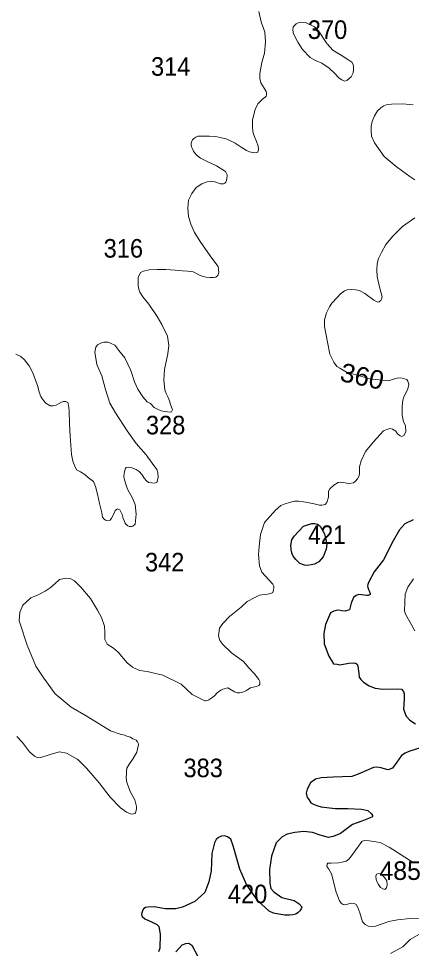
# Model space of a CAD drawing. Extents: x 445.4 to 500, y 8728.7 to 8784.
# Drawn here: x 471.62 to 475, y 8767.97 to 8775.97 of the extents above; entities that cross this region are included whole.
import ezdxf
from ezdxf.enums import TextEntityAlignment as Align

# ---------------------------------------------------------------- set-up
doc = ezdxf.new("R2010")
doc.units = 0
doc.header["$LTSCALE"] = 0.064
doc.layers.add('1', color=7, linetype='Continuous', lineweight=25)
doc.layers.add('2', color=7, linetype='Continuous', lineweight=13)
doc.layers.add('21', color=7, linetype='Continuous')
doc.layers.add('61', color=7, linetype='Continuous')

msp = doc.modelspace()

# ---------------------------------------------------------------- linework, layer by layer
at = {"layer": '1'}
msp.add_lwpolyline([(473.9925, 8771.5162), (474.074, 8771.6016), (474.099, 8771.6121), (474.1293, 8771.62), (474.1464, 8771.6252), (474.1713, 8771.6265), (474.195, 8771.62), (474.216, 8771.6016), (474.2555, 8771.5359), (474.2739, 8771.448), (474.2673, 8771.4046), (474.2436, 8771.339), (474.2068, 8771.2956), (474.1687, 8771.2759), (474.1385, 8771.2681), (474.1069, 8771.2641), (474.0832, 8771.2654), (474.0425, 8771.2812), (474.007, 8771.314), (473.9859, 8771.3442), (473.9754, 8771.3652), (473.9702, 8771.3849), (473.9675, 8771.4073), (473.9649, 8771.4348), (473.9741, 8771.486)], close=True, dxfattribs=at)
for points in [[(475.0178, 8771.6572), (474.9464, 8771.6232), (474.8997, 8771.5698), (474.8457, 8771.4747), (474.7618, 8771.3116), (474.6811, 8771.2103), (474.6327, 8771.1169), (474.6269, 8771.1008), (474.6257, 8771.0882), (474.6269, 8771.0743), (474.6327, 8771.0582), (474.6396, 8771.0455), (474.6464, 8771.0236), (474.6465, 8771.0144), (474.6419, 8771.0098), (474.6315, 8771.0041), (474.6188, 8771.0064), (474.5716, 8771.0102), (474.5463, 8771.0144), (474.5273, 8771.006), (474.504, 8770.9891), (474.485, 8770.9385), (474.4702, 8770.8816), (474.4335, 8770.8716), (474.404, 8770.8737), (474.3765, 8770.88), (474.3554, 8770.8758), (474.3343, 8770.8694), (474.3068, 8770.8547), (474.2625, 8770.7556), (474.2498, 8770.6775), (474.2519, 8770.5889), (474.292, 8770.4835), (474.3322, 8770.4181), (474.3638, 8770.4139), (474.3871, 8770.4097), (474.4642, 8770.4232), (474.5044, 8770.4253), (474.5213, 8770.4232), (474.536, 8770.4148), (474.5399, 8770.3966), (474.5487, 8770.3346), (474.5529, 8770.303), (474.5677, 8770.2819), (474.5888, 8770.2587), (474.6395, 8770.2271), (474.6902, 8770.2081), (474.7578, 8770.1975), (474.8811, 8770.2011), (474.9162, 8770.1996), (474.9331, 8770.1785), (474.9394, 8770.1596), (474.9394, 8770.1132), (474.9352, 8770.0267), (474.9563, 8769.9676), (474.9901, 8769.9328), (475.0365, 8769.9012)], [(475.1062, 8769.7029), (474.9795, 8769.6607)], [(474.9795, 8769.6607), (474.9478, 8769.6481), (474.9183, 8769.627), (474.8781, 8769.57), (474.8401, 8769.5173), (474.8169, 8769.5089), (474.8042, 8769.5047), (474.7916, 8769.5068), (474.7599, 8769.5152), (474.743, 8769.5215), (474.7039, 8769.5279), (474.6754, 8769.5236), (474.5445, 8769.4667), (474.4883, 8769.4465), (474.3278, 8769.4423), (474.2243, 8769.436), (474.1757, 8769.4233), (474.1335, 8769.3917), (474.1039, 8769.3369), (474.0976, 8769.3031), (474.106, 8769.2673), (474.1187, 8769.2483), (474.1377, 8769.2209), (474.1652, 8769.2061), (474.1969, 8769.1934), (474.2264, 8769.185), (474.3447, 8769.1702), (474.4559, 8769.1699), (474.5721, 8769.1657), (474.627, 8769.1531), (474.6586, 8769.1256), (474.6671, 8769.1109), (474.6671, 8769.1024), (474.6608, 8769.0961), (474.5742, 8769.0624), (474.4939, 8769.0349), (474.3931, 8768.956), (474.3276, 8768.9307), (474.2875, 8768.9223), (474.2178, 8768.9413), (474.1523, 8768.9645), (474.0763, 8768.9729), (474.0003, 8768.9645), (473.9327, 8768.9497), (473.8905, 8768.9286), (473.8377, 8768.8759), (473.7976, 8768.7599), (473.7807, 8768.646), (473.7828, 8768.5279), (473.7912, 8768.4815), (473.8187, 8768.4541), (473.8867, 8768.4061), (473.9923, 8768.3786), (474.036, 8768.3497), (474.0578, 8768.3238), (474.0536, 8768.3069), (474.043, 8768.2901), (474.0282, 8768.2753), (474.0071, 8768.2626), (473.9818, 8768.2563), (473.9543, 8768.2542), (473.9142, 8768.2542), (473.8614, 8768.2605), (473.8149, 8768.269), (473.7769, 8768.288), (473.6814, 8768.376), (473.5821, 8768.5174), (473.5251, 8768.6502), (473.4681, 8768.8485), (473.4491, 8768.9075), (473.4195, 8768.9286), (473.3921, 8768.935), (473.3688, 8768.9328), (473.3414, 8768.9202), (473.3224, 8768.9033), (473.3076, 8768.8759), (473.2844, 8768.7852), (473.278, 8768.6334), (473.2578, 8768.54), (473.224, 8768.4493), (473.1374, 8768.3691), (473.0318, 8768.3227), (472.9748, 8768.308), (472.8819, 8768.3059), (472.789, 8768.3248), (472.7341, 8768.3227), (472.7129, 8768.3185), (472.6982, 8768.3101), (472.6897, 8768.2974), (472.6813, 8768.2721), (472.6792, 8768.2573), (472.6855, 8768.2426), (472.7087, 8768.2215), (472.7657, 8768.1941), (472.8101, 8768.173), (472.827, 8768.154), (472.8338, 8768.1234), (472.8406, 8768.0857), (472.8359, 8767.9673), (472.8253, 8767.9357)], [(472.9753, 8767.9357), (473.0302, 8767.9968), (473.0618, 8768.0095), (473.0851, 8768.0116), (473.1125, 8767.9947), (473.1611, 8767.9019)]]:
    msp.add_lwpolyline(points, dxfattribs=at)
at = {"layer": '2'}
for points in [[(473.6878, 8776.0335), (473.7092, 8775.9454), (473.7413, 8775.8573), (473.7466, 8775.7719), (473.7386, 8775.6758), (473.7145, 8775.5957), (473.6976, 8775.4986), (473.6976, 8775.4567), (473.706, 8775.4189), (473.734, 8775.3742), (473.7522, 8775.3448), (473.755, 8775.3309), (473.755, 8775.3169), (473.7508, 8775.3043), (473.7424, 8775.2959), (473.7214, 8775.2791), (473.68, 8775.2393), (473.657, 8775.19), (473.6355, 8775.1022), (473.6339, 8775.0439)], [(474.2786, 8775.7561), (474.3258, 8775.6995), (474.4061, 8775.6523), (474.4628, 8775.6161), (474.4896, 8775.5973), (474.5006, 8775.5768), (474.5053, 8775.5533), (474.5053, 8775.5312), (474.5021, 8775.5045), (474.4848, 8775.4699), (474.447, 8775.4385), (474.4266, 8775.4353), (474.4045, 8775.4448), (474.3794, 8775.4589), (474.34, 8775.5029), (474.2943, 8775.5454), (474.2314, 8775.5878), (474.1763, 8775.6114), (474.1322, 8775.6366), (474.0645, 8775.7058), (474.0252, 8775.7686), (473.9874, 8775.841), (473.9826, 8775.8724), (473.9858, 8775.9007), (474.0094, 8775.9274), (474.0283, 8775.9369), (474.0614, 8775.9416), (474.0897, 8775.94), (474.1684, 8775.9023), (474.203, 8775.8677), (474.2739, 8775.7576)], [(475.018, 8775.2303), (474.9277, 8775.2377), (474.8321, 8775.2365), (474.7936, 8775.2319), (474.7644, 8775.2226), (474.7399, 8775.2039), (474.7108, 8775.1783), (474.684, 8775.1352), (474.6641, 8775.0874), (474.656, 8775.0478), (474.656, 8775.0106), (474.6583, 8774.9616), (474.6855, 8774.9027), (474.7683, 8774.7851), (474.8698, 8774.7), (474.9258, 8774.6604), (474.989, 8774.613), (475.0322, 8774.5838)], [(473.6339, 8775.0439), (473.6371, 8774.9967), (473.6481, 8774.9637), (473.6702, 8774.9133), (473.6828, 8774.874), (473.6859, 8774.8488), (473.6812, 8774.822), (473.667, 8774.8189), (473.6528, 8774.8173), (473.6092, 8774.8255), (473.584, 8774.8371), (473.5374, 8774.8643), (473.485, 8774.9011), (473.4501, 8774.9185), (473.4074, 8774.9379), (473.3666, 8774.9456), (473.32, 8774.9573), (473.2641, 8774.9609), (473.236, 8774.9596), (473.2106, 8774.9596), (473.165, 8774.9596), (473.1476, 8774.9529), (473.1302, 8774.9409), (473.1168, 8774.9288), (473.1128, 8774.9182), (473.1074, 8774.9008), (473.1061, 8774.8834), (473.1088, 8774.8674), (473.1168, 8774.85), (473.1275, 8774.8299), (473.1423, 8774.8099), (473.1597, 8774.7921), (473.1879, 8774.7707), (473.2374, 8774.7453), (473.3245, 8774.7038), (473.378, 8774.6717), (473.4008, 8774.657), (473.4142, 8774.6343), (473.4155, 8774.6263), (473.4155, 8774.6156), (473.4129, 8774.5982), (473.4102, 8774.5795), (473.4048, 8774.5648), (473.3968, 8774.5554), (473.3834, 8774.5501), (473.37, 8774.5488), (473.3593, 8774.5488), (473.3096, 8774.5668), (473.2738, 8774.5708), (473.244, 8774.5668), (473.1982, 8774.5509), (473.1485, 8774.5192), (473.1108, 8774.4676), (473.0849, 8774.4081), (473.077, 8774.3406), (473.0849, 8774.2691), (473.1048, 8774.2017), (473.1351, 8774.1316), (473.189, 8774.0445), (473.284, 8773.9113), (473.3379, 8773.837), (473.3431, 8773.8165), (473.3456, 8773.7858), (473.3354, 8773.7601), (473.32, 8773.7473), (473.2994, 8773.7422), (473.266, 8773.7422), (473.2352, 8773.7473), (473.207, 8773.7524), (473.1711, 8773.7653), (473.148, 8773.7806), (473.1249, 8773.7909), (473.1017, 8773.796), (473.0761, 8773.7986), (473.0324, 8773.8011), (472.9683, 8773.8062), (472.8887, 8773.8114), (472.8142, 8773.8114), (472.7449, 8773.8088), (472.6961, 8773.7986), (472.6705, 8773.7858), (472.6499, 8773.7448), (472.6501, 8773.6713), (472.6552, 8773.6431), (472.6655, 8773.6175), (472.6911, 8773.5765), (472.7425, 8773.515), (472.8144, 8773.4074), (472.8529, 8773.3382), (472.9016, 8773.2383), (472.9145, 8773.1589), (472.9043, 8773.0853), (472.876, 8772.9521), (472.8709, 8772.8598), (472.8811, 8772.7753), (472.8899, 8772.7453), (472.9099, 8772.7108), (472.9197, 8772.6827), (472.9294, 8772.651), (472.9355, 8772.6363), (472.9461, 8772.6038)], [(475.033, 8774.2558), (474.9257, 8774.1824), (474.8429, 8774.0985), (474.7835, 8774.0275), (474.7459, 8773.9601), (474.7202, 8773.9065), (474.7062, 8773.8634), (474.7051, 8773.8075), (474.7086, 8773.7516), (474.7167, 8773.7109), (474.7331, 8773.6415), (474.7494, 8773.5775), (474.7436, 8773.5565), (474.7385, 8773.5453), (474.7319, 8773.539), (474.7249, 8773.5332), (474.7133, 8773.5309), (474.7074, 8773.5332), (474.6795, 8773.5484), (474.6025, 8773.6043), (474.5558, 8773.6322), (474.5197, 8773.638), (474.4754, 8773.6404), (474.4497, 8773.6369), (474.4257, 8773.6276), (474.3907, 8773.6031), (474.3627, 8773.5717), (474.3172, 8773.5228), (474.2962, 8773.4901), (474.2706, 8773.4389), (474.2531, 8773.3783), (474.2554, 8773.3228), (474.2788, 8773.1876), (474.2998, 8773.084), (474.336, 8773.0145), (474.3605, 8772.9784), (474.3873, 8772.9621), (474.4445, 8772.9294), (474.6458, 8772.8708), (474.802, 8772.8545), (474.8405, 8772.865), (474.8872, 8772.8802), (474.9233, 8772.8755), (474.9618, 8772.865), (474.9711, 8772.8499), (474.9793, 8772.8254), (474.9723, 8772.7835), (474.9583, 8772.7532), (474.9373, 8772.7159), (474.928, 8772.6868), (474.9238, 8772.6331), (474.9238, 8772.558), (474.9337, 8772.5007), (474.9515, 8772.4691), (474.9549, 8772.4144)], [(472.9461, 8772.6038), (472.9382, 8772.5872), (472.9245, 8772.5826), (472.8806, 8772.5887), (472.8489, 8772.5948), (472.816, 8772.6095), (472.7879, 8772.6241), (472.7554, 8772.6574), (472.7271, 8772.6728), (472.6918, 8772.7155), (472.647, 8772.7825), (472.6179, 8772.8448), (472.5859, 8772.9437), (472.5348, 8773.0522), (472.4836, 8773.1161), (472.4484, 8773.1607), (472.4132, 8773.1767), (472.3877, 8773.1863), (472.3557, 8773.1863), (472.3333, 8773.1799), (472.3013, 8773.1639), (472.2853, 8773.1448), (472.2758, 8773.1001), (472.2952, 8772.9957), (472.3368, 8772.8968), (472.3688, 8772.7787), (472.4071, 8772.6606), (472.4551, 8772.5777), (472.5542, 8772.4245), (472.633, 8772.3147), (472.7179, 8772.2173), (472.7721, 8772.1434), (472.8119, 8772.0911), (472.8209, 8772.0622), (472.8227, 8772.0208), (472.8101, 8771.9775), (472.7902, 8771.9739), (472.7378, 8771.9775), (472.7234, 8771.9937), (472.7017, 8772.0154), (472.6854, 8772.0442), (472.6601, 8772.0731), (472.6341, 8772.0892), (472.5944, 8772.1054), (472.5673, 8772.1108), (472.5474, 8772.1072), (472.542, 8772.1018), (472.5293, 8772.0585), (472.5275, 8772.0297), (472.5293, 8772.0135), (472.542, 8771.972), (472.5593, 8771.9211), (472.6028, 8771.8447), (472.6236, 8771.7892), (472.6323, 8771.7058), (472.6236, 8771.6208), (472.6045, 8771.6017), (472.5923, 8771.6), (472.5749, 8771.6), (472.561, 8771.6052), (472.545, 8771.6203), (472.5381, 8771.629), (472.5328, 8771.6411), (472.5224, 8771.6672), (472.5119, 8771.7021), (472.5014, 8771.7264), (472.491, 8771.7438), (472.4788, 8771.749), (472.4735, 8771.7508), (472.4631, 8771.7456), (472.4526, 8771.7386), (472.4422, 8771.7142), (472.4195, 8771.6707), (472.409, 8771.6533), (472.3794, 8771.6516), (472.3689, 8771.6551), (472.3567, 8771.662), (472.3428, 8771.6794), (472.3384, 8771.7162), (472.3177, 8771.7988), (472.3, 8771.8785), (472.2822, 8771.9434), (472.2645, 8771.9876), (472.2231, 8772.0171), (472.1906, 8772.0466), (472.1552, 8772.0702), (472.1197, 8772.0879), (472.1049, 8772.1203), (472.0872, 8772.1616), (472.0773, 8772.22), (472.0637, 8772.3802), (472.0583, 8772.4806), (472.0556, 8772.5973), (472.0502, 8772.6434), (472.0447, 8772.6679), (472.0284, 8772.676), (472.0066, 8772.676), (471.9903, 8772.6706), (471.9658, 8772.6543), (471.9441, 8772.6434), (471.9196, 8772.638)], [(471.9196, 8772.638), (471.8924, 8772.638), (471.8543, 8772.6624), (471.838, 8772.6814), (471.8217, 8772.7032), (471.8136, 8772.7194), (471.7972, 8772.7574), (471.786, 8772.8053), (471.7425, 8772.9232), (471.7114, 8772.9831), (471.672, 8773.0349), (471.6389, 8773.0638), (471.5974, 8773.0824)], [(474.9549, 8772.4144), (474.9371, 8772.3828), (474.9213, 8772.3749), (474.9055, 8772.3789), (474.8817, 8772.3967), (474.8679, 8772.4204), (474.8402, 8772.4362), (474.8185, 8772.4421), (474.7868, 8772.4342), (474.7631, 8772.4243), (474.6761, 8772.3275), (474.6069, 8772.2446), (474.5701, 8772.1661), (474.5567, 8772.1136), (474.5548, 8772.0612), (474.5529, 8772.0354), (474.5395, 8772.0087), (474.5201, 8771.9889), (474.5038, 8771.9756), (474.4675, 8771.9708), (474.4427, 8771.9737), (474.4169, 8771.9784), (474.3959, 8771.9803), (474.371, 8771.9784), (474.3357, 8771.9565), (474.3003, 8771.9231), (474.2898, 8771.905), (474.2879, 8771.8534), (474.2755, 8771.8057), (474.2613, 8771.7892), (474.2483, 8771.7849), (474.2323, 8771.7834), (474.212, 8771.7834), (474.1532, 8771.797), (474.0749, 8771.813), (474.0314, 8771.8188), (473.9951, 8771.8188), (473.9603, 8771.8101), (473.9082, 8771.7927), (473.8777, 8771.7811), (473.8313, 8771.7391), (473.7385, 8771.6334), (473.7023, 8771.5306), (473.6907, 8771.4278), (473.685, 8771.3572), (473.6937, 8771.2617), (473.7155, 8771.2066), (473.7749, 8771.14), (473.8083, 8771.1024), (473.817, 8771.0865), (473.817, 8771.0734), (473.8155, 8771.0517), (473.8083, 8771.0314), (473.7909, 8771.0213), (473.7633, 8771.017), (473.7343, 8771.0141), (473.6952, 8771.0083), (473.659, 8770.9909), (473.5894, 8770.9547), (473.5363, 8770.9058), (473.4377, 8770.8233), (473.3797, 8770.7639), (473.3493, 8770.7234), (473.342, 8770.6583), (473.3522, 8770.6177), (473.3797, 8770.5844), (473.4526, 8770.511), (473.5569, 8770.4357), (473.6018, 8770.3835), (473.6512, 8770.33), (473.6903, 8770.2823), (473.699, 8770.2649), (473.6976, 8770.2432), (473.6903, 8770.2316), (473.6831, 8770.2273), (473.6686, 8770.2229), (473.6413, 8770.2165), (473.6164, 8770.2099), (473.5946, 8770.1954), (473.5772, 8770.1838), (473.5526, 8770.1737), (473.5236, 8770.1679), (473.5033, 8770.1679), (473.4786, 8770.1751), (473.4213, 8770.2098), (473.3801, 8770.199), (473.3801, 8770.199), (473.3801, 8770.199), (473.362, 8770.19), (473.331, 8770.1661), (473.3071, 8770.1402), (473.2851, 8770.1233), (473.2592, 8770.1063), (473.2462, 8770.1013), (473.2303, 8770.0973), (473.2231, 8770.0978), (473.1153, 8770.1522), (473.0198, 8770.2406), (472.8636, 8770.3197), (472.7285, 8770.3523), (472.6609, 8770.3593)], [(472.6609, 8770.3593), (472.6026, 8770.3896), (472.556, 8770.4245), (472.4768, 8770.5176), (472.4387, 8770.5513), (472.3844, 8770.5875), (472.3642, 8770.6277), (472.3642, 8770.6895), (472.3612, 8770.742), (472.3348, 8770.8147), (472.3008, 8770.8796), (472.2403, 8770.9796), (472.1567, 8771.0769), (472.1026, 8771.131), (472.0639, 8771.1511), (472.0376, 8771.1542), (472.0004, 8771.1496), (471.9741, 8771.1418), (471.9293, 8771.1032), (471.8937, 8771.0723), (471.8503, 8771.0429), (471.7884, 8771.0105), (471.725, 8770.9842), (471.687, 8770.949), (471.6565, 8770.9231), (471.6321, 8770.8621), (471.6272, 8770.7864), (471.6956, 8770.579), (471.7689, 8770.3961), (471.8373, 8770.2936), (471.9356, 8770.1599), (472.0725, 8770.0428), (472.2019, 8769.9696), (472.4121, 8769.8403), (472.4951, 8769.811), (472.5342, 8769.8013), (472.5538, 8769.7939), (472.5831, 8769.7842), (472.6051, 8769.772), (472.6319, 8769.7598), (472.6442, 8769.7451), (472.6515, 8769.7329), (472.6539, 8769.7232), (472.6377, 8769.6562), (472.6059, 8769.6025), (472.5693, 8769.5464), (472.5522, 8769.5195), (472.5498, 8769.4927), (472.5498, 8769.4707), (472.5473, 8769.439), (472.5522, 8769.3951), (472.584, 8769.312), (472.6222, 8769.2451), (472.6372, 8769.1889), (472.6353, 8769.1683), (472.6297, 8769.1421), (472.6259, 8769.1346), (472.6203, 8769.129), (472.6109, 8769.1252), (472.5903, 8769.1233), (472.5697, 8769.1308), (472.549, 8769.1402), (472.4984, 8769.1776), (472.4084, 8769.2675), (472.3147, 8769.393), (472.2051, 8769.5195), (472.132, 8769.5944), (472.0345, 8769.6487), (471.9726, 8769.658), (471.9426, 8769.6505), (471.8939, 8769.6356), (471.8132, 8769.6094), (471.787, 8769.6075), (471.7585, 8769.6225), (471.7139, 8769.6599), (471.6967, 8769.6811), (471.6556, 8769.7407), (471.6047, 8769.7911)], [(475.0314, 8770.7), (474.9494, 8770.8493), (474.944, 8770.8763), (474.9451, 8770.946), (474.9494, 8771.0182), (474.9721, 8771.0775), (475.0206, 8771.1497)], [(474.4629, 8768.7353), (474.4866, 8768.7625), (474.5613, 8768.8659), (474.5749, 8768.8863), (474.5953, 8768.8948), (474.6394, 8768.8931), (474.7345, 8768.8778), (474.8117, 8768.8377), (475.0189, 8768.7054)], [(475.0979, 8768.227), (474.9875, 8768.2253), (474.8839, 8768.2117), (474.8075, 8768.1981), (474.6921, 8768.1591), (474.6649, 8768.1557), (474.6293, 8768.1574), (474.6038, 8768.171), (474.58, 8768.1964), (474.558, 8768.2727), (474.541, 8768.3202), (474.5257, 8768.3457), (474.5104, 8768.3541), (474.4901, 8768.3558), (474.4731, 8768.3524), (474.4442, 8768.344), (474.4256, 8768.3423), (474.4137, 8768.3457), (474.3984, 8768.3558), (474.3848, 8768.3762), (474.3559, 8768.4505), (474.3151, 8768.6082), (474.2914, 8768.6489), (474.2744, 8768.6726), (474.2761, 8768.693), (474.2761, 8768.693), (474.2829, 8768.7014), (474.3118, 8768.7014), (474.3746, 8768.7031), (474.4068, 8768.7082), (474.4408, 8768.7167), (474.4629, 8768.7353)], [(474.8218, 8767.9228), (474.9288, 8767.9798), (474.9915, 8768.0431), (475.1069, 8768.1092)]]:
    msp.add_lwpolyline(points, dxfattribs=at)
msp.add_lwpolyline([(474.7876, 8768.4878), (474.7942, 8768.5142), (474.7917, 8768.548), (474.7711, 8768.5761), (474.748, 8768.6017), (474.7232, 8768.6124), (474.701, 8768.605), (474.696, 8768.5893), (474.6993, 8768.5613), (474.7084, 8768.5381), (474.7183, 8768.5158), (474.7364, 8768.4903), (474.7554, 8768.4795), (474.7736, 8768.4746)], close=True, dxfattribs=at)

# ---------------------------------------------------------------- texts
at = {"layer": '21'}
for s, width, p in [('370', 0.95, (474.1109, 8775.7975)), ('314', 0.95, (472.7608, 8775.4806)), ('316', 0.95, (472.353, 8773.9146)), ('328', 0.95, (472.717, 8772.3928)), ('421', 0.9, (474.1146, 8771.4487)), ('383', 0.95, (473.0403, 8769.4407)), ('420', 0.95, (473.4229, 8768.3552))]:
    msp.add_text(s, height=0.16, dxfattribs=dict(at, width=width)).set_placement(p)
at = {"layer": '21', "width": 0.95}
msp.add_text('342', height=0.16, dxfattribs=at).set_placement((473.0478, 8771.2126), align=Align.RIGHT)
at = {"layer": '21'}
msp.add_text('485', height=0.16, dxfattribs=at).set_placement((474.7271, 8768.5562))
at = {"layer": '61', "width": 1.05}
msp.add_text('360', height=0.16, rotation=347.722, dxfattribs=at).set_placement((474.5616, 8772.8145), align=Align.CENTER)

doc.saveas('drawing.dxf')
